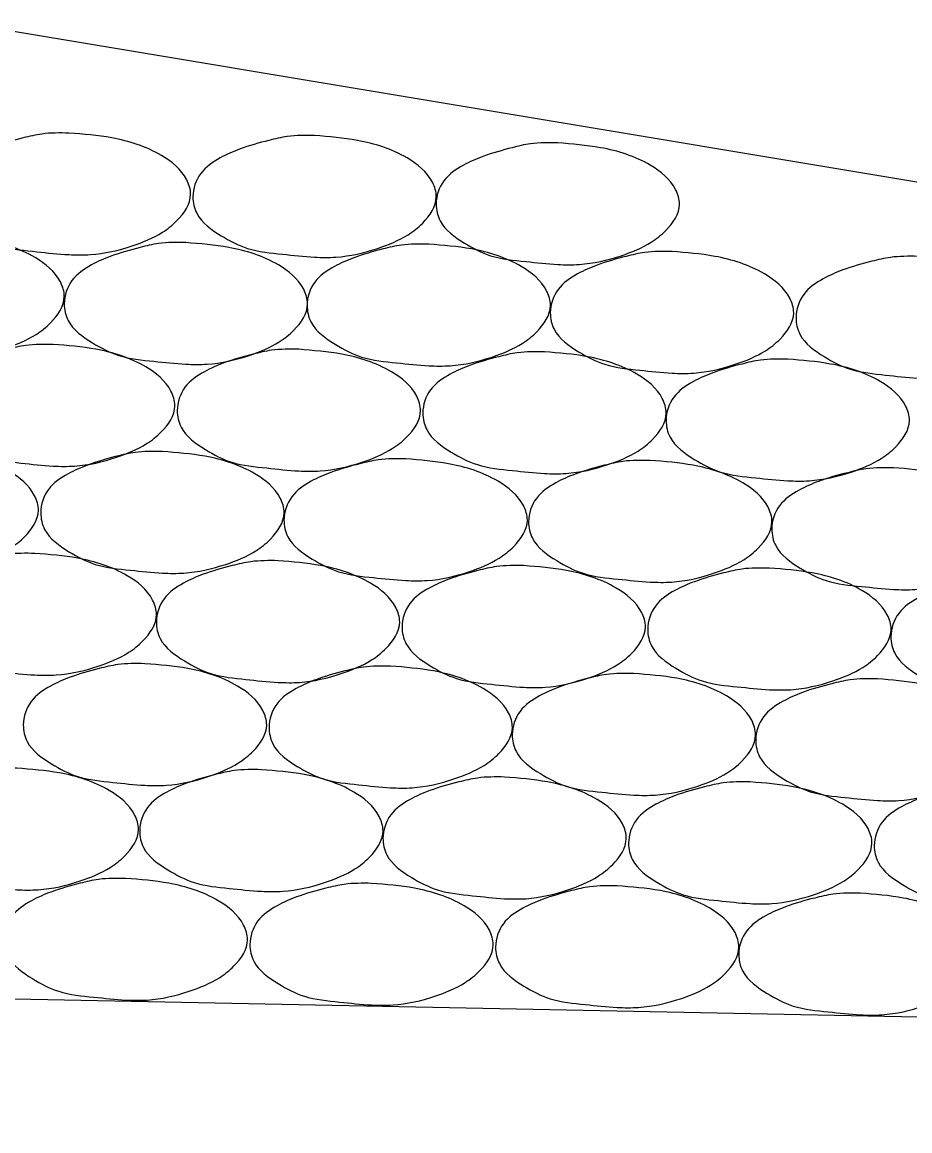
# Model space of a CAD drawing. Extents: x 60325 to 61047, y 53669 to 53767.
# Drawn here: x 60389.328 to 60390.468, y 53688.251 to 53689.675 of the extents above; entities that cross this region are included whole.
import ezdxf

# ---------------------------------------------------------------- set-up
doc = ezdxf.new("R2010")
doc.units = 0
doc.layers.add('R_Border Prem', color=7, linetype='Continuous')

msp = doc.modelspace()

# ---------------------------------------------------------------- linework, layer by layer
at = {"layer": 'R_Border Prem'}
for p in [(60389.2467, 53689.6751), (60355.2467, 53689.1017)]:
    msp.add_line(p, (60397.7927, 53688.2507), dxfattribs=at)
for points in [[(60389.3885, 53689.5326), (60389.4435, 53689.5264), (60389.5072, 53689.5039), (60389.5397, 53689.4726), (60389.5447, 53689.4539), (60389.5272, 53689.4201), (60389.5085, 53689.4051), (60389.4697, 53689.3876), (60389.416, 53689.3764), (60389.3885, 53689.3764), (60389.3472, 53689.3801), (60389.3022, 53689.3876), (60389.2685, 53689.4039), (60389.2372, 53689.4326), (60389.2322, 53689.4539), (60389.2422, 53689.4839), (60389.2672, 53689.5039), (60389.2922, 53689.5151), (60389.3297, 53689.5264), (60389.3535, 53689.5314), (60389.3885, 53689.5326)], [(60389.7039, 53689.5295), (60389.7589, 53689.5232), (60389.8227, 53689.5007), (60389.8552, 53689.4695), (60389.8602, 53689.4507), (60389.8427, 53689.417), (60389.8239, 53689.402), (60389.7852, 53689.3845), (60389.7314, 53689.3732), (60389.7039, 53689.3732), (60389.6627, 53689.377), (60389.6177, 53689.3845), (60389.5839, 53689.4007), (60389.5527, 53689.4295), (60389.5477, 53689.4507), (60389.5577, 53689.4807), (60389.5827, 53689.5007), (60389.6077, 53689.512), (60389.6452, 53689.5232), (60389.6689, 53689.5282), (60389.7039, 53689.5295)], [(60390.0162, 53689.52), (60390.0712, 53689.5138), (60390.135, 53689.4913), (60390.1675, 53689.46), (60390.1725, 53689.4413), (60390.155, 53689.4075), (60390.1362, 53689.3925), (60390.0975, 53689.375), (60390.0437, 53689.3638), (60390.0162, 53689.3638), (60389.975, 53689.3675), (60389.93, 53689.375), (60389.8962, 53689.3913), (60389.865, 53689.42), (60389.86, 53689.4413), (60389.87, 53689.4713), (60389.895, 53689.4913), (60389.92, 53689.5025), (60389.9575, 53689.5138), (60389.9812, 53689.5188), (60390.0162, 53689.52)], [(60389.2263, 53689.4014), (60389.2813, 53689.3952), (60389.345, 53689.3727), (60389.3775, 53689.3414), (60389.3825, 53689.3227), (60389.365, 53689.2889), (60389.3463, 53689.2739), (60389.3075, 53689.2564), (60389.2538, 53689.2452), (60389.2263, 53689.2452), (60389.185, 53689.2489), (60389.14, 53689.2564), (60389.1063, 53689.2727), (60389.075, 53689.3014), (60389.07, 53689.3227), (60389.08, 53689.3527), (60389.105, 53689.3727), (60389.13, 53689.3839), (60389.1675, 53689.3952), (60389.1913, 53689.4002), (60389.2263, 53689.4014)], [(60389.5386, 53689.3919), (60389.5936, 53689.3857), (60389.6574, 53689.3632), (60389.6899, 53689.3319), (60389.6949, 53689.3132), (60389.6774, 53689.2794), (60389.6586, 53689.2644), (60389.6199, 53689.2469), (60389.5661, 53689.2357), (60389.5386, 53689.2357), (60389.4974, 53689.2394), (60389.4524, 53689.2469), (60389.4186, 53689.2632), (60389.3874, 53689.2919), (60389.3824, 53689.3132), (60389.3924, 53689.3432), (60389.4174, 53689.3632), (60389.4424, 53689.3744), (60389.4799, 53689.3857), (60389.5036, 53689.3907), (60389.5386, 53689.3919)], [(60389.8505, 53689.3899), (60389.9055, 53689.3837), (60389.9693, 53689.3612), (60390.0018, 53689.3299), (60390.0068, 53689.3112), (60389.9893, 53689.2774), (60389.9705, 53689.2624), (60389.9318, 53689.2449), (60389.878, 53689.2337), (60389.8505, 53689.2337), (60389.8093, 53689.2374), (60389.7643, 53689.2449), (60389.7305, 53689.2612), (60389.6993, 53689.2899), (60389.6943, 53689.3112), (60389.7043, 53689.3412), (60389.7293, 53689.3612), (60389.7543, 53689.3724), (60389.7918, 53689.3837), (60389.8155, 53689.3887), (60389.8505, 53689.3899)], [(60390.1629, 53689.3805), (60390.2179, 53689.3742), (60390.2816, 53689.3517), (60390.3141, 53689.3205), (60390.3191, 53689.3017), (60390.3016, 53689.268), (60390.2829, 53689.253), (60390.2441, 53689.2355), (60390.1904, 53689.2242), (60390.1629, 53689.2242), (60390.1216, 53689.228), (60390.0766, 53689.2355), (60390.0429, 53689.2517), (60390.0116, 53689.2805), (60390.0066, 53689.3017), (60390.0166, 53689.3317), (60390.0416, 53689.3517), (60390.0666, 53689.363), (60390.1041, 53689.3742), (60390.1279, 53689.3792), (60390.1629, 53689.3805)], [(60390.4783, 53689.3742), (60390.5333, 53689.3679), (60390.5971, 53689.3454), (60390.6296, 53689.3142), (60390.6346, 53689.2954), (60390.6171, 53689.2617), (60390.5983, 53689.2467), (60390.5596, 53689.2292), (60390.5058, 53689.2179), (60390.4783, 53689.2179), (60390.4371, 53689.2217), (60390.3921, 53689.2292), (60390.3583, 53689.2454), (60390.3271, 53689.2742), (60390.3221, 53689.2954), (60390.3321, 53689.3254), (60390.3571, 53689.3454), (60390.3821, 53689.3567), (60390.4196, 53689.3679), (60390.4433, 53689.3729), (60390.4783, 53689.3742)], [(60389.3682, 53689.2611), (60389.4232, 53689.2548), (60389.487, 53689.2323), (60389.5195, 53689.2011), (60389.5245, 53689.1823), (60389.507, 53689.1486), (60389.4882, 53689.1336), (60389.4495, 53689.1161), (60389.3957, 53689.1048), (60389.3682, 53689.1048), (60389.327, 53689.1086), (60389.282, 53689.1161), (60389.2482, 53689.1323), (60389.217, 53689.1611), (60389.212, 53689.1823), (60389.222, 53689.2123), (60389.247, 53689.2323), (60389.272, 53689.2436), (60389.3095, 53689.2548), (60389.3332, 53689.2598), (60389.3682, 53689.2611)], [(60389.6837, 53689.2548), (60389.7387, 53689.2485), (60389.8025, 53689.226), (60389.835, 53689.1948), (60389.84, 53689.176), (60389.8225, 53689.1423), (60389.8037, 53689.1273), (60389.765, 53689.1098), (60389.7112, 53689.0985), (60389.6837, 53689.0985), (60389.6425, 53689.1023), (60389.5975, 53689.1098), (60389.5637, 53689.126), (60389.5325, 53689.1548), (60389.5275, 53689.176), (60389.5375, 53689.206), (60389.5625, 53689.226), (60389.5875, 53689.2373), (60389.625, 53689.2485), (60389.6487, 53689.2535), (60389.6837, 53689.2548)], [(60389.9992, 53689.2516), (60390.0542, 53689.2453), (60390.1179, 53689.2228), (60390.1504, 53689.1916), (60390.1554, 53689.1728), (60390.1379, 53689.1391), (60390.1192, 53689.1241), (60390.0804, 53689.1066), (60390.0267, 53689.0953), (60389.9992, 53689.0953), (60389.9579, 53689.0991), (60389.9129, 53689.1066), (60389.8792, 53689.1228), (60389.8479, 53689.1516), (60389.8429, 53689.1728), (60389.8529, 53689.2028), (60389.8779, 53689.2228), (60389.9029, 53689.2341), (60389.9404, 53689.2453), (60389.9642, 53689.2503), (60389.9992, 53689.2516)], [(60390.3115, 53689.2421), (60390.3665, 53689.2359), (60390.4303, 53689.2134), (60390.4628, 53689.1821), (60390.4678, 53689.1634), (60390.4503, 53689.1296), (60390.4315, 53689.1146), (60390.3928, 53689.0971), (60390.339, 53689.0859), (60390.3115, 53689.0859), (60390.2703, 53689.0896), (60390.2253, 53689.0971), (60390.1915, 53689.1134), (60390.1603, 53689.1421), (60390.1553, 53689.1634), (60390.1653, 53689.1934), (60390.1903, 53689.2134), (60390.2153, 53689.2246), (60390.2528, 53689.2359), (60390.2765, 53689.2409), (60390.3115, 53689.2421)], [(60389.1931, 53689.1267), (60389.2481, 53689.1204), (60389.3118, 53689.0979), (60389.3443, 53689.0667), (60389.3493, 53689.0479), (60389.3318, 53689.0142), (60389.3131, 53688.9992), (60389.2743, 53688.9817), (60389.2206, 53688.9704), (60389.1931, 53688.9704), (60389.1518, 53688.9742), (60389.1068, 53688.9817), (60389.0731, 53688.9979), (60389.0418, 53689.0267), (60389.0368, 53689.0479), (60389.0468, 53689.0779), (60389.0718, 53689.0979), (60389.0968, 53689.1092), (60389.1343, 53689.1204), (60389.1581, 53689.1254), (60389.1931, 53689.1267)], [(60389.5085, 53689.1235), (60389.5635, 53689.1173), (60389.6273, 53689.0948), (60389.6598, 53689.0635), (60389.6648, 53689.0448), (60389.6473, 53689.011), (60389.6285, 53688.996), (60389.5898, 53688.9785), (60389.536, 53688.9673), (60389.5085, 53688.9673), (60389.4673, 53688.971), (60389.4223, 53688.9785), (60389.3885, 53688.9948), (60389.3573, 53689.0235), (60389.3523, 53689.0448), (60389.3623, 53689.0748), (60389.3873, 53689.0948), (60389.4123, 53689.106), (60389.4498, 53689.1173), (60389.4735, 53689.1223), (60389.5085, 53689.1235)], [(60389.8209, 53689.114), (60389.8759, 53689.1078), (60389.9396, 53689.0853), (60389.9721, 53689.054), (60389.9771, 53689.0353), (60389.9596, 53689.0015), (60389.9409, 53688.9865), (60389.9021, 53688.969), (60389.8484, 53688.9578), (60389.8209, 53688.9578), (60389.7796, 53688.9615), (60389.7346, 53688.969), (60389.7009, 53688.9853), (60389.6696, 53689.014), (60389.6646, 53689.0353), (60389.6746, 53689.0653), (60389.6996, 53689.0853), (60389.7246, 53689.0965), (60389.7621, 53689.1078), (60389.7859, 53689.1128), (60389.8209, 53689.114)], [(60390.1349, 53689.112), (60390.1899, 53689.1058), (60390.2537, 53689.0833), (60390.2862, 53689.052), (60390.2912, 53689.0333), (60390.2737, 53688.9995), (60390.2549, 53688.9845), (60390.2162, 53688.967), (60390.1624, 53688.9558), (60390.1349, 53688.9558), (60390.0937, 53688.9595), (60390.0487, 53688.967), (60390.0149, 53688.9833), (60389.9837, 53689.012), (60389.9787, 53689.0333), (60389.9887, 53689.0633), (60390.0137, 53689.0833), (60390.0387, 53689.0945), (60390.0762, 53689.1058), (60390.0999, 53689.1108), (60390.1349, 53689.112)], [(60390.4473, 53689.1026), (60390.5023, 53689.0963), (60390.566, 53689.0738), (60390.5985, 53689.0426), (60390.6035, 53689.0238), (60390.586, 53688.9901), (60390.5673, 53688.9751), (60390.5285, 53688.9576), (60390.4748, 53688.9463), (60390.4473, 53688.9463), (60390.406, 53688.9501), (60390.361, 53688.9576), (60390.3273, 53688.9738), (60390.296, 53689.0026), (60390.291, 53689.0238), (60390.301, 53689.0538), (60390.326, 53689.0738), (60390.351, 53689.0851), (60390.3885, 53689.0963), (60390.4123, 53689.1013), (60390.4473, 53689.1026)], [(60389.3447, 53688.9926), (60389.3997, 53688.9864), (60389.4634, 53688.9639), (60389.4959, 53688.9326), (60389.5009, 53688.9139), (60389.4834, 53688.8801), (60389.4647, 53688.8651), (60389.4259, 53688.8476), (60389.3722, 53688.8364), (60389.3447, 53688.8364), (60389.3034, 53688.8401), (60389.2584, 53688.8476), (60389.2247, 53688.8639), (60389.1934, 53688.8926), (60389.1884, 53688.9139), (60389.1984, 53688.9439), (60389.2234, 53688.9639), (60389.2484, 53688.9751), (60389.2859, 53688.9864), (60389.3097, 53688.9914), (60389.3447, 53688.9926)], [(60389.657, 53688.9832), (60389.712, 53688.9769), (60389.7757, 53688.9544), (60389.8082, 53688.9232), (60389.8132, 53688.9044), (60389.7957, 53688.8707), (60389.777, 53688.8557), (60389.7382, 53688.8382), (60389.6845, 53688.8269), (60389.657, 53688.8269), (60389.6157, 53688.8307), (60389.5707, 53688.8382), (60389.537, 53688.8544), (60389.5057, 53688.8832), (60389.5007, 53688.9044), (60389.5107, 53688.9344), (60389.5357, 53688.9544), (60389.5607, 53688.9657), (60389.5982, 53688.9769), (60389.622, 53688.9819), (60389.657, 53688.9832)], [(60389.9725, 53688.9769), (60390.0275, 53688.9706), (60390.0912, 53688.9481), (60390.1237, 53688.9169), (60390.1287, 53688.8981), (60390.1112, 53688.8644), (60390.0925, 53688.8494), (60390.0537, 53688.8319), (60390, 53688.8206), (60389.9725, 53688.8206), (60389.9312, 53688.8244), (60389.8862, 53688.8319), (60389.8525, 53688.8481), (60389.8212, 53688.8769), (60389.8162, 53688.8981), (60389.8262, 53688.9281), (60389.8512, 53688.9481), (60389.8762, 53688.9594), (60389.9137, 53688.9706), (60389.9375, 53688.9756), (60389.9725, 53688.9769)], [(60390.2879, 53688.9737), (60390.3429, 53688.9675), (60390.4067, 53688.945), (60390.4392, 53688.9137), (60390.4442, 53688.895), (60390.4267, 53688.8612), (60390.4079, 53688.8462), (60390.3692, 53688.8287), (60390.3154, 53688.8175), (60390.2879, 53688.8175), (60390.2467, 53688.8212), (60390.2017, 53688.8287), (60390.1679, 53688.845), (60390.1367, 53688.8737), (60390.1317, 53688.895), (60390.1417, 53688.925), (60390.1667, 53688.945), (60390.1917, 53688.9562), (60390.2292, 53688.9675), (60390.2529, 53688.9725), (60390.2879, 53688.9737)], [(60390.6003, 53688.9642), (60390.6553, 53688.958), (60390.719, 53688.9355), (60390.7515, 53688.9042), (60390.7565, 53688.8855), (60390.739, 53688.8517), (60390.7203, 53688.8367), (60390.6815, 53688.8192), (60390.6278, 53688.808), (60390.6003, 53688.808), (60390.559, 53688.8117), (60390.514, 53688.8192), (60390.4803, 53688.8355), (60390.449, 53688.8642), (60390.444, 53688.8855), (60390.454, 53688.9155), (60390.479, 53688.9355), (60390.504, 53688.9467), (60390.5415, 53688.958), (60390.5653, 53688.963), (60390.6003, 53688.9642)], [(60389.4861, 53688.8509), (60389.5411, 53688.8447), (60389.6049, 53688.8222), (60389.6374, 53688.7909), (60389.6424, 53688.7722), (60389.6249, 53688.7384), (60389.6061, 53688.7234), (60389.5674, 53688.7059), (60389.5136, 53688.6947), (60389.4861, 53688.6947), (60389.4449, 53688.6984), (60389.3999, 53688.7059), (60389.3661, 53688.7222), (60389.3349, 53688.7509), (60389.3299, 53688.7722), (60389.3399, 53688.8022), (60389.3649, 53688.8222), (60389.3899, 53688.8334), (60389.4274, 53688.8447), (60389.4511, 53688.8497), (60389.4861, 53688.8509)], [(60389.8016, 53688.8478), (60389.8566, 53688.8415), (60389.9204, 53688.819), (60389.9529, 53688.7878), (60389.9579, 53688.769), (60389.9404, 53688.7353), (60389.9216, 53688.7203), (60389.8829, 53688.7028), (60389.8291, 53688.6915), (60389.8016, 53688.6915), (60389.7604, 53688.6953), (60389.7154, 53688.7028), (60389.6816, 53688.719), (60389.6504, 53688.7478), (60389.6454, 53688.769), (60389.6554, 53688.799), (60389.6804, 53688.819), (60389.7054, 53688.8303), (60389.7429, 53688.8415), (60389.7666, 53688.8465), (60389.8016, 53688.8478)], [(60390.1139, 53688.8383), (60390.1689, 53688.8321), (60390.2327, 53688.8096), (60390.2652, 53688.7783), (60390.2702, 53688.7596), (60390.2527, 53688.7258), (60390.2339, 53688.7108), (60390.1952, 53688.6933), (60390.1414, 53688.6821), (60390.1139, 53688.6821), (60390.0727, 53688.6858), (60390.0277, 53688.6933), (60389.9939, 53688.7096), (60389.9627, 53688.7383), (60389.9577, 53688.7596), (60389.9677, 53688.7896), (60389.9927, 53688.8096), (60390.0177, 53688.8208), (60390.0552, 53688.8321), (60390.0789, 53688.8371), (60390.1139, 53688.8383)], [(60390.4266, 53688.8314), (60390.4816, 53688.8251), (60390.5454, 53688.8026), (60390.5779, 53688.7714), (60390.5829, 53688.7526), (60390.5654, 53688.7189), (60390.5466, 53688.7039), (60390.5079, 53688.6864), (60390.4541, 53688.6751), (60390.4266, 53688.6751), (60390.3854, 53688.6789), (60390.3404, 53688.6864), (60390.3066, 53688.7026), (60390.2754, 53688.7314), (60390.2704, 53688.7526), (60390.2804, 53688.7826), (60390.3054, 53688.8026), (60390.3304, 53688.8139), (60390.3679, 53688.8251), (60390.3916, 53688.8301), (60390.4266, 53688.8314)], [(60389.3215, 53688.7167), (60389.3765, 53688.7105), (60389.4403, 53688.688), (60389.4728, 53688.6567), (60389.4778, 53688.638), (60389.4603, 53688.6042), (60389.4415, 53688.5892), (60389.4028, 53688.5717), (60389.349, 53688.5605), (60389.3215, 53688.5605), (60389.2803, 53688.5642), (60389.2353, 53688.5717), (60389.2015, 53688.588), (60389.1703, 53688.6167), (60389.1653, 53688.638), (60389.1753, 53688.668), (60389.2003, 53688.688), (60389.2253, 53688.6992), (60389.2628, 53688.7105), (60389.2865, 53688.7155), (60389.3215, 53688.7167)], [(60389.6356, 53688.7147), (60389.6906, 53688.7085), (60389.7543, 53688.686), (60389.7868, 53688.6547), (60389.7918, 53688.636), (60389.7743, 53688.6022), (60389.7556, 53688.5872), (60389.7168, 53688.5697), (60389.6631, 53688.5585), (60389.6356, 53688.5585), (60389.5943, 53688.5622), (60389.5493, 53688.5697), (60389.5156, 53688.586), (60389.4843, 53688.6147), (60389.4793, 53688.636), (60389.4893, 53688.666), (60389.5143, 53688.686), (60389.5393, 53688.6972), (60389.5768, 53688.7085), (60389.6006, 53688.7135), (60389.6356, 53688.7147)], [(60389.9479, 53688.7053), (60390.0029, 53688.699), (60390.0667, 53688.6765), (60390.0992, 53688.6453), (60390.1042, 53688.6265), (60390.0867, 53688.5928), (60390.0679, 53688.5778), (60390.0292, 53688.5603), (60389.9754, 53688.549), (60389.9479, 53688.549), (60389.9067, 53688.5528), (60389.8617, 53688.5603), (60389.8279, 53688.5765), (60389.7967, 53688.6053), (60389.7917, 53688.6265), (60389.8017, 53688.6565), (60389.8267, 53688.6765), (60389.8517, 53688.6878), (60389.8892, 53688.699), (60389.9129, 53688.704), (60389.9479, 53688.7053)], [(60390.2634, 53688.699), (60390.3184, 53688.6927), (60390.3821, 53688.6702), (60390.4146, 53688.639), (60390.4196, 53688.6202), (60390.4021, 53688.5865), (60390.3834, 53688.5715), (60390.3446, 53688.554), (60390.2909, 53688.5427), (60390.2634, 53688.5427), (60390.2221, 53688.5465), (60390.1771, 53688.554), (60390.1434, 53688.5702), (60390.1121, 53688.599), (60390.1071, 53688.6202), (60390.1171, 53688.6502), (60390.1421, 53688.6702), (60390.1671, 53688.6815), (60390.2046, 53688.6927), (60390.2284, 53688.6977), (60390.2634, 53688.699)], [(60390.5789, 53688.6958), (60390.6339, 53688.6896), (60390.6976, 53688.6671), (60390.7301, 53688.6358), (60390.7351, 53688.6171), (60390.7176, 53688.5833), (60390.6989, 53688.5683), (60390.6601, 53688.5508), (60390.6064, 53688.5396), (60390.5789, 53688.5396), (60390.5376, 53688.5433), (60390.4926, 53688.5508), (60390.4589, 53688.5671), (60390.4276, 53688.5958), (60390.4226, 53688.6171), (60390.4326, 53688.6471), (60390.4576, 53688.6671), (60390.4826, 53688.6783), (60390.5201, 53688.6896), (60390.5439, 53688.6946), (60390.5789, 53688.6958)], [(60389.4616, 53688.575), (60389.5166, 53688.5688), (60389.5803, 53688.5463), (60389.6128, 53688.515), (60389.6178, 53688.4963), (60389.6003, 53688.4625), (60389.5816, 53688.4475), (60389.5428, 53688.43), (60389.4891, 53688.4188), (60389.4616, 53688.4188), (60389.4203, 53688.4225), (60389.3753, 53688.43), (60389.3416, 53688.4463), (60389.3103, 53688.475), (60389.3053, 53688.4963), (60389.3153, 53688.5263), (60389.3403, 53688.5463), (60389.3653, 53688.5575), (60389.4028, 53688.5688), (60389.4266, 53688.5738), (60389.4616, 53688.575)], [(60389.7771, 53688.5687), (60389.8321, 53688.5624), (60389.8958, 53688.5399), (60389.9283, 53688.5087), (60389.9333, 53688.4899), (60389.9158, 53688.4562), (60389.8971, 53688.4412), (60389.8583, 53688.4237), (60389.8046, 53688.4124), (60389.7771, 53688.4124), (60389.7358, 53688.4162), (60389.6908, 53688.4237), (60389.6571, 53688.4399), (60389.6258, 53688.4687), (60389.6208, 53688.4899), (60389.6308, 53688.5199), (60389.6558, 53688.5399), (60389.6808, 53688.5512), (60389.7183, 53688.5624), (60389.7421, 53688.5674), (60389.7771, 53688.5687)], [(60390.0925, 53688.5655), (60390.1475, 53688.5593), (60390.2113, 53688.5368), (60390.2438, 53688.5055), (60390.2488, 53688.4868), (60390.2313, 53688.453), (60390.2125, 53688.438), (60390.1738, 53688.4205), (60390.12, 53688.4093), (60390.0925, 53688.4093), (60390.0513, 53688.413), (60390.0063, 53688.4205), (60389.9725, 53688.4368), (60389.9413, 53688.4655), (60389.9363, 53688.4868), (60389.9463, 53688.5168), (60389.9713, 53688.5368), (60389.9963, 53688.548), (60390.0338, 53688.5593), (60390.0575, 53688.5643), (60390.0925, 53688.5655)], [(60390.4049, 53688.5561), (60390.4599, 53688.5498), (60390.5236, 53688.5273), (60390.5561, 53688.4961), (60390.5611, 53688.4773), (60390.5436, 53688.4436), (60390.5249, 53688.4286), (60390.4861, 53688.4111), (60390.4324, 53688.3998), (60390.4049, 53688.3998), (60390.3636, 53688.4036), (60390.3186, 53688.4111), (60390.2849, 53688.4273), (60390.2536, 53688.4561), (60390.2486, 53688.4773), (60390.2586, 53688.5073), (60390.2836, 53688.5273), (60390.3086, 53688.5386), (60390.3461, 53688.5498), (60390.3699, 53688.5548), (60390.4049, 53688.5561)]]:
    msp.add_spline(points, degree=3, dxfattribs=at)

doc.saveas('drawing.dxf')
